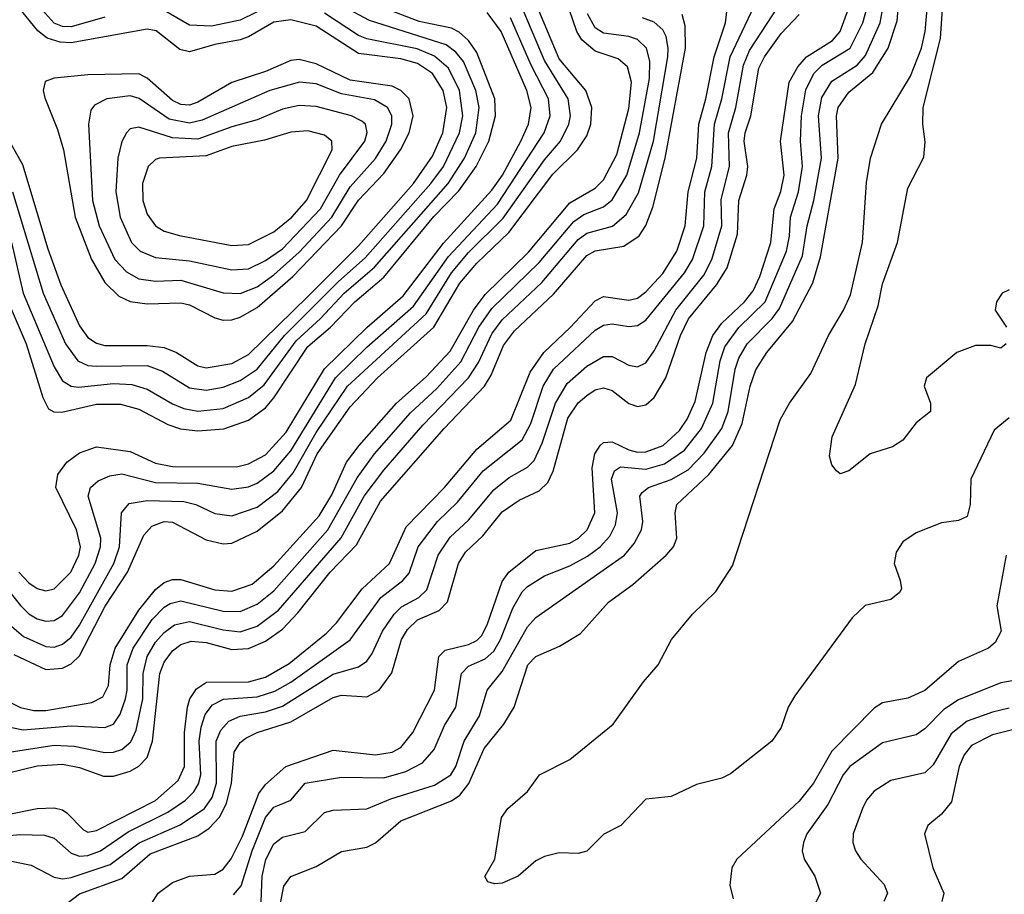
# Model space of a CAD drawing. Header units: inches. Extents: x 501365 to 657855, y 482276 to 547543.
# Tile 776 of 957: x 602908 to 605238, y 537147 to 539218. Entities that reach past the tile are written whole.
import ezdxf

# ---------------------------------------------------------------- set-up
doc = ezdxf.new("R2010")
doc.units = ezdxf.units.IN
doc.header["$MEASUREMENT"] = 0
doc.layers.add('A6503', color=7, linetype='Continuous')

msp = doc.modelspace()

# ---------------------------------------------------------------- linework, layer by layer
at = {"layer": 'A6503', "color": 5}
for points, elevation in [([(602890, 537599.9), (602910, 537589.3), (602941.9, 537581.9), (602970, 537582.3), (603079.1, 537600.9), (603105.3, 537614.7), (603118.6, 537641.4), (603122.6, 537690), (603134.6, 537730), (603190, 537819.6), (603230, 537868.9), (603250, 537885.1), (603270, 537892.7), (603290, 537892.3), (603370, 537868.1), (603410, 537864.6), (603458.3, 537881.7), (603510, 537924.6), (603616.7, 538043.3), (603647, 538093), (603682, 538170), (603711.7, 538210), (603799.8, 538310), (603870, 538371.8), (603927.3, 538432.7), (603982, 538530), (604010, 538567.5), (604112.6, 538667.4), (604210, 538784.2), (604270, 538818.9), (604290, 538838.6), (604321.6, 538898.4), (604350, 539007.5), (604356.3, 539070), (604346.5, 539106.5), (604324.9, 539124.9), (604270, 539142.9), (604238.4, 539170), (604227.1, 539190), (604181.7, 539321.7)], 3580), ([(603518.2, 537090), (603533.3, 537166.7), (603550, 537189.5), (603610, 537213.3), (603670, 537248.6), (603730, 537258.8), (603750, 537269.3), (603810, 537321.2), (603930, 537368.4), (603950, 537381.7), (603970.8, 537409.2), (604007.6, 537492.4), (604054.2, 537550), (604078.4, 537590), (604110.4, 537690), (604130, 537710.1), (604185.6, 537734.4), (604235.1, 537764.9), (604301.4, 537838.6), (604359.2, 537880.8), (604438.5, 537950), (604455.6, 537970), (604463.1, 537990), (604459.5, 538050), (604463.4, 538070), (604539.4, 538140.6), (604595.4, 538210), (604618.1, 538261.9), (604637, 538350), (604650, 538388.9), (604676.6, 538430), (604737.1, 538502.9), (604785, 538595), (604803.6, 538656.4), (604845.3, 538890), (604840.8, 538990), (604845, 539010), (604870, 539046.5), (604927, 539093), (604963.6, 539150), (604984.9, 539215.1), (604992.9, 539310)], 3320), ([(603478.9, 537110), (603482.1, 537190), (603490.5, 537229.5), (603510, 537266.3), (603530, 537282.7), (603584.1, 537295.9), (603630, 537340.9), (603650, 537346.5), (603730, 537349.6), (603786.7, 537373.3), (603890, 537405.2), (603928.2, 537430), (603940.1, 537450), (603960.1, 537510), (603996.8, 537570), (604014.6, 537630), (604050, 537674.4), (604110, 537780.3), (604130, 537802.6), (604339.5, 537950), (604362.5, 537977.5), (604379.9, 538010), (604382.7, 538030), (604375.6, 538090), (604381.4, 538098.6), (604396, 538110), (604450, 538128.9), (604490, 538152.4), (604528.4, 538191.6), (604570, 538250), (604585.2, 538290), (604601.4, 538390), (604610, 538416.4), (604630, 538450.7), (604689.2, 538510), (604706.4, 538533.6), (604761, 538659), (604771.5, 538730), (604787.9, 538790), (604805.3, 538890), (604798.7, 538990), (604806.6, 539033.4), (604830, 539072.5), (604889.8, 539110.2), (604910, 539133), (604944.9, 539210), (604959.1, 539290)], 3340), ([(602889, 538690), (602916.8, 538570), (602990, 538396), (603010, 538363), (603029.8, 538349.8), (603047.6, 538347.6), (603130, 538356.1), (603173.7, 538353.7), (603210, 538343.3), (603270, 538307.9), (603297, 538297), (603330, 538291), (603390, 538297.4), (603450, 538322.9), (603487, 538353), (603562.8, 538457.2), (603620.4, 538510), (603676.3, 538570), (603748.3, 538631.7), (603922.2, 538830), (603960.8, 538890), (603987.5, 538950), (603995.3, 539010), (603987.6, 539050), (603958.5, 539118.5), (603940.6, 539140.6), (603917.9, 539157.9), (603735.9, 539215.9), (603650, 539261.3)], 3740), ([(602894.5, 537714.5), (602970, 537679.4), (603010, 537682.5), (603030, 537692.7), (603050, 537711.9), (603111, 537829), (603163.5, 537910), (603202.4, 537997.6), (603221.2, 538018.8), (603250, 538029.4), (603270, 538028), (603350, 537986.1), (603390, 537976.5), (603410, 537978.3), (603470, 538006.9), (603530, 538055.3), (603575.5, 538110), (603612.3, 538190), (603690, 538301.4), (603754.9, 538370), (603888.2, 538490), (603950, 538593.8), (603990, 538641.2), (604065.8, 538714.2), (604170, 538852), (604228, 538910), (604250, 538942.6), (604260, 538970), (604261.9, 539010), (604248.1, 539050), (604185.1, 539125.1), (604124.5, 539270)], 3620), ([(603110, 539223.5), (603030, 539201.1), (603010, 539201.6), (602990, 539209.2), (602933.2, 539273.2)], 3760), ([(603210, 537108.8), (603236, 537150), (603270, 537174.9), (603310, 537190.3), (603370, 537195.1), (603390, 537206.9), (603408.6, 537231.4), (603435.5, 537284.5), (603474.4, 537385.6), (603490, 537407.3), (603537.9, 537450), (603650, 537488.4), (603750, 537477.6), (603790, 537483.8), (603810, 537494.9), (603838.9, 537530), (603889.9, 537630), (603900.3, 537710), (603914.8, 537725.2), (603970, 537738.8), (603990, 537747.9), (604000.8, 537759.2), (604014.8, 537785.2), (604050, 537887.5), (604065.7, 537910), (604130, 537961.1), (604210, 537978.5), (604230.3, 537990), (604251.2, 538010), (604269.4, 538050), (604263.3, 538156.7), (604269, 538190), (604281.9, 538210), (604290, 538216.8), (604310, 538218.2), (604350, 538199.6), (604370, 538193.9), (604390, 538194.3), (604430.7, 538210), (604470, 538245.5), (604487.8, 538272.2), (604506.5, 538313.5), (604533.1, 538430), (604548.3, 538470), (604570, 538499.1), (604623.2, 538550), (604644, 538576), (604659.8, 538610), (604685.9, 538690), (604693.8, 538770), (604709.1, 538810.9), (604717.2, 538850), (604709, 538930), (604728.9, 539070), (604750, 539106.5), (604770.5, 539129.5), (604831.8, 539168.2), (604850.2, 539190), (604878.7, 539270)], 3380), ([(603414.4, 537145.6), (603432.5, 537167.5), (603458.3, 537250), (603490, 537328.7), (603510, 537353.6), (603550, 537370.1), (603583.8, 537410), (603670, 537424.3), (603770, 537423), (603822.2, 537437.8), (603861.3, 537458.7), (603889.1, 537490), (603913.2, 537546.8), (603940.5, 537590), (603953.5, 537670), (603970, 537687.5), (604010, 537704.6), (604030, 537722.9), (604045.9, 537750), (604075.4, 537824.6), (604097.1, 537862.9), (604110, 537875.9), (604150, 537900.8), (604210, 537924.8), (604252.3, 537947.7), (604282, 537970), (604305, 537995), (604318.1, 538021.9), (604322.6, 538050), (604308.8, 538130), (604315.5, 538150), (604330, 538159), (604390, 538153.3), (604434, 538166), (604481.5, 538198.5), (604522.1, 538250), (604548.5, 538310), (604565.7, 538410), (604577, 538443), (604610, 538488.9), (604672.2, 538550), (604722.6, 538670), (604730, 538705.3), (604732.1, 538750), (604751, 538810), (604760.7, 538870), (604756.1, 538930), (604758.3, 538990), (604768.3, 539051.7), (604787.9, 539090), (604807.2, 539110), (604873.6, 539150), (604903.3, 539210), (604920.1, 539270)], 3360), ([(605250, 538275.4), (605214.3, 538245.7), (605158.8, 538130), (605157.2, 538070), (605150, 538041.5), (605130, 538032.4), (605090, 538026.3), (605030, 538002.9), (604998.3, 537981.7), (604982.6, 537957.4), (604977.9, 537930), (604991.6, 537890), (604994.6, 537870), (604990, 537861.6), (604970, 537845), (604909.1, 537830.9), (604878.2, 537801.8), (604742.9, 537617.1), (604727, 537590), (604710, 537541.7), (604688.2, 537510), (604590, 537432.5), (604570, 537422.3), (604510, 537407.3), (604450, 537378.7), (604390, 537372.3), (604330.6, 537310), (604290.3, 537289.7), (604250, 537249.6), (604230, 537243.7), (604185.1, 537245.1), (604150, 537236.9), (604130, 537226.3), (604088, 537190), (604050, 537173.3), (604032, 537172), (604016.5, 537176.5), (604009.3, 537189.3), (604033, 537230), (604048.8, 537328.8), (604063.2, 537350), (604109.9, 537390.1), (604138, 537430), (604210, 537466), (604312.7, 537550), (604384.6, 537650), (604418.8, 537690), (604450.4, 537750), (604500.7, 537810), (604555.9, 537864.1), (604594.9, 537925.1), (604707.5, 538270), (604730, 538310), (604780.1, 538379.9), (604822.2, 538470), (604858, 538530), (604874, 538566), (604903, 538690), (604912.5, 538832.5), (604921.8, 538890), (604947.5, 538970), (605016.1, 539083.9), (605042, 539150), (605051, 539190), (605057.9, 539270)], 3280), ([(605242.4, 538450), (605230, 538439.7), (605206.4, 538446.4), (605170, 538446.6), (605125.7, 538430), (605054.4, 538370), (605048.7, 538350), (605063.8, 538310), (605064, 538290), (605030, 538263.6), (604997.8, 538222.2), (604973.4, 538206.6), (604920.7, 538190), (604870, 538149.4), (604850, 538142.7), (604841.2, 538150), (604830, 538164), (604824.7, 538184.7), (604831.2, 538230), (604886.1, 538353.9), (604908.7, 538450), (604939.5, 538540.5), (604950, 538592.7), (604985.9, 538690), (605010, 538818.8), (605047.8, 538892.2), (605051.1, 538928.9), (605045.5, 538970), (605046.1, 539010), (605087, 539173), (605093.2, 539266.8)], 3260), ([(602850, 537282.9), (602908.6, 537288.6), (602966.9, 537286.9), (602990, 537279.7), (603030, 537244.4), (603050, 537237.6), (603070, 537239), (603099.2, 537250), (603165.2, 537294.8), (603258.8, 537341.2), (603300.6, 537370), (603320.5, 537390), (603331.4, 537408.6), (603336.7, 537430), (603333.3, 537510), (603337.4, 537542.6), (603347.3, 537572.7), (603364.4, 537595.6), (603390.8, 537609.2), (603470, 537614.6), (603512, 537628), (603550, 537649.6), (603690.4, 537749.6), (603762.8, 537850), (603814.7, 537890), (603830, 537907), (603851.4, 537970), (603897.4, 538030), (603944.4, 538075.6), (604004.8, 538150), (604097, 538223), (604117.9, 538262.1), (604146.7, 538350), (604171.2, 538390), (604270, 538482.4), (604290, 538494.7), (604310, 538497.9), (604350, 538491.4), (604370, 538493.9), (604390, 538506.3), (604481.8, 538618.2), (604500.5, 538650), (604527.1, 538730), (604529.4, 538810), (604546.5, 538870), (604552.1, 538970), (604569.8, 539030), (604589.4, 539130), (604646.2, 539250)], 3460), ([(602860.4, 538970), (602914.7, 538874.7), (602975.1, 538675.1), (603005.8, 538590), (603050, 538492.8), (603070, 538465.4), (603090, 538451.7), (603110, 538446.2), (603210, 538446.6), (603250, 538441.5), (603279.8, 538430), (603330, 538398.4), (603350, 538393.5), (603410, 538403.6), (603450, 538425.2), (603590, 538562.3), (603710, 538682.6), (603839.9, 538830), (603885.2, 538894.8), (603909.8, 538950), (603919.3, 539010), (603910.2, 539050), (603885, 539090), (603850, 539114), (603810, 539125.2), (603710, 539137.5), (603610, 539202.4), (603550, 539217.3), (603510, 539211.8), (603450, 539177.2), (603430, 539170.2), (603370, 539159.2), (603310, 539141.8), (603287.2, 539147.2), (603231.5, 539191.5), (603210, 539195.3), (603030, 539163.1), (603004.5, 539164.5), (602973.7, 539173.8), (602951.5, 539191.5), (602906.3, 539246.3)], 3780), ([(602870, 537229.7), (602935.7, 537215.7), (602990, 537187.4), (603010, 537183.8), (603030, 537186.6), (603122.7, 537217.3), (603190.8, 537269.2), (603288.3, 537311.7), (603345.7, 537350), (603363.6, 537376.4), (603373.7, 537410), (603373.6, 537510), (603384.2, 537535.7), (603403.1, 537556.9), (603430, 537569), (603490, 537578.7), (603530, 537592.5), (603650, 537668.5), (603710, 537685.9), (603730, 537699.1), (603742.8, 537717.2), (603766.7, 537770), (603794.3, 537810), (603812, 537828), (603852.7, 537850), (603872.1, 537867.9), (603898.9, 537950), (603927.2, 537992.8), (603970, 538032.7), (604030, 538104.7), (604066.3, 538133.7), (604110, 538158.3), (604125.7, 538174.3), (604144.7, 538215.3), (604175.9, 538310), (604203.7, 538356.3), (604250, 538397.2), (604290, 538420.7), (604310, 538420.7), (604350, 538400.1), (604370, 538395.9), (604390, 538405.4), (604410, 538434), (604461.1, 538530), (604527, 538613), (604546.1, 538650), (604569.7, 538730), (604568.3, 538791.7), (604588.3, 538870), (604585.7, 538950), (604603, 539010), (604621, 539110), (604635.4, 539144.6), (604704, 539250)], 3440), ([(602875.5, 537335.5), (602950.1, 537350.1), (602990, 537352), (603010, 537347.4), (603020, 537340), (603059.5, 537299.5), (603070, 537294.4), (603090, 537298.2), (603230, 537369.1), (603283.6, 537416.4), (603298.6, 537450), (603298.2, 537530), (603305.1, 537590), (603310.8, 537610), (603326.4, 537633.6), (603350.6, 537649.4), (603450, 537650.4), (603490, 537660.8), (603546.2, 537693.8), (603634.6, 537765.4), (603658.4, 537790), (603719, 537870), (603783.2, 537930), (603822.9, 538017.1), (603913.4, 538110), (603990, 538200.7), (604070.5, 538269.5), (604116.5, 538383.5), (604148.4, 538430), (604211.3, 538488.7), (604270, 538551.8), (604290, 538562.6), (604350, 538553.6), (604370, 538558.8), (604390, 538573.2), (604430, 538616.8), (604463.1, 538670), (604483.2, 538730), (604490.3, 538810), (604510.3, 538890), (604515.5, 538970), (604532.2, 539030), (604551.8, 539130), (604578.7, 539210), (604583.6, 539250)], 3480), ([(602881.4, 538550), (602923.4, 538450), (602962.9, 538322.9), (602976.6, 538296.6), (602989.1, 538289.1), (603008.3, 538288.3), (603090, 538307.8), (603147.3, 538307.3), (603190, 538295.3), (603259.2, 538259.2), (603288.7, 538248.7), (603330, 538244.1), (603391.3, 538248.7), (603450, 538269.5), (603490, 538299), (603510, 538322.4), (603590, 538444), (603644.1, 538490), (603701.3, 538550), (603770, 538608.5), (603888.4, 538751.6), (603947.2, 538812.8), (603988.8, 538870), (604018.2, 538930), (604034.5, 538990), (604032.8, 539030), (603990, 539139.7), (603970, 539168.4), (603948.2, 539188.2), (603930, 539197.4), (603853.6, 539213.6), (603750, 539252.9)], 3720), ([(602890, 537781), (602917.6, 537757.6), (602970, 537734.1), (602990, 537732.4), (603010, 537739.1), (603030, 537755.8), (603050, 537784.3), (603131.2, 537930), (603144.8, 537970), (603149.5, 538050), (603167.6, 538072.4), (603210, 538079.7), (603296.8, 538076.8), (603325.2, 538070), (603370, 538049), (603410, 538042.9), (603470, 538063.5), (603519.2, 538100.8), (603555.1, 538144.9), (603610, 538240.5), (603683.8, 538350), (603870, 538521.1), (603930, 538618.3), (603970, 538666.2), (604052.3, 538747.7), (604150, 538885.6), (604187.8, 538930), (604207.9, 538970), (604211.8, 538990), (604206.3, 539030), (604150, 539121.2), (604099.9, 539239.9)], 3640), ([(602891.7, 538810), (602964.1, 538570), (603016.8, 538450), (603045.9, 538410), (603070, 538399.1), (603090, 538397.4), (603210, 538398.9), (603245.9, 538385.9), (603310, 538345.9), (603350, 538341), (603390, 538348), (603430, 538363.3), (603470, 538390.3), (603534.8, 538470), (603662.4, 538597.6), (603725.8, 538654.2), (603881.3, 538830), (603911.1, 538870), (603948.8, 538950), (603956.9, 538990), (603949, 539050), (603922.8, 539102.8), (603890, 539131.5), (603848.6, 539148.5), (603730, 539172.5), (603710, 539180.5), (603630, 539232.8)], 3760), ([(602906.1, 537910), (602930, 537884.1), (602950, 537870.8), (602970, 537865.4), (602990, 537870.5), (603029.2, 537910), (603048.5, 537950), (603052, 537970), (603042.6, 538010), (602993.5, 538110), (602998.7, 538141.3), (603019.7, 538170), (603050, 538191.9), (603090, 538206.5), (603170, 538195.3), (603230, 538167.9), (603270, 538160.1), (603421.1, 538158.9), (603450, 538166.2), (603490, 538187.7), (603539, 538241), (603630, 538391.4), (603730, 538488.7), (603816.1, 538563.9), (603911.4, 538688.6), (604025.9, 538814.1), (604050.9, 538850), (604094.6, 538930), (604112, 538970), (604119, 539010), (604108.5, 539050), (604047.7, 539190), (604014.9, 539234.9)], 3680), ([(603506.1, 539253.9), (603430, 539216.9), (603362.4, 539202.4), (603310, 539204.8), (603250, 539239.8)], 3760), ([(602845.7, 537425.7), (602950, 537450.9), (603010, 537455.3), (603050, 537447.4), (603106.4, 537426.4), (603130, 537426.4), (603170, 537438.3), (603190, 537450.1), (603210, 537471.2), (603222.4, 537510), (603239.9, 537670), (603250, 537697), (603270, 537723.2), (603290, 537738.3), (603313.8, 537746.2), (603350, 537743.1), (603410, 537726.7), (603450, 537729), (603490, 537746.2), (603530, 537774.7), (603566.7, 537813.3), (603643, 537910), (603705.5, 537974.5), (603762.2, 538077.8), (603912.8, 538250), (604008.2, 538350), (604023.8, 538376.2), (604053.5, 538446.5), (604079.2, 538480.8), (604171.8, 538568.2), (604250, 538659.8), (604270, 538670.5), (604338.3, 538681.7), (604374, 538706), (604390, 538730.8), (604406.2, 538773.8), (604435.8, 538890), (604483.7, 539150), (604483.4, 539203.4), (604476, 539230)], 3520), ([(602862.6, 537890), (602910, 537830.8), (602930, 537811.1), (602950, 537799.3), (602970, 537793.7), (602990, 537795.7), (603010, 537807.1), (603050, 537860.9), (603086.7, 537930), (603099.7, 537970), (603100, 537990), (603070.4, 538090), (603075.9, 538110), (603093.7, 538126.3), (603121.8, 538138.2), (603150, 538142.2), (603230, 538121.7), (603330, 538120.8), (603410, 538105.9), (603450, 538112), (603470, 538120.3), (603510, 538149.8), (603550, 538197.2), (603656, 538370), (603730, 538442.4), (603840.3, 538539.7), (603923, 538657), (604038.8, 538781.2), (604149.2, 538950), (604163.4, 538990), (604159.5, 539030), (604118.5, 539110), (604070, 539222.3)], 3660), ([(602883.7, 537483.7), (602990, 537500), (603037.6, 537497.6), (603110, 537483), (603130, 537483.2), (603150, 537489.7), (603171.6, 537508.4), (603184.2, 537535.8), (603199.8, 537610), (603200.9, 537670), (603210.3, 537709.7), (603230, 537744.3), (603250, 537767), (603274.8, 537785.2), (603310, 537793.1), (603390, 537772.9), (603430, 537768.7), (603470, 537782.2), (603520.4, 537819.6), (603669, 537991), (603723.8, 538090), (603770, 538151.4), (603862.3, 538257.7), (603970.1, 538369.9), (603993.9, 538406.1), (604025.8, 538474.2), (604050, 538507), (604144.3, 538595.7), (604230, 538697.4), (604250, 538712.4), (604311.1, 538728.9), (604343.4, 538756.6), (604372.4, 538807.6), (604407.8, 538930), (604441.8, 539130), (604443.2, 539150), (604437.9, 539177.9), (604430, 539193.6), (604410, 539211.5), (604382, 539222)], 3540), ([(602890, 537542.2), (602916.6, 537536.6), (603030, 537545.8), (603110, 537541.9), (603130, 537550.1), (603146.1, 537573.9), (603159.1, 537610), (603163, 537630), (603162.5, 537690), (603176.6, 537730), (603222, 537798), (603250, 537827.1), (603264.4, 537835.6), (603290, 537842.2), (603390, 537817.3), (603430, 537816.4), (603470, 537833.8), (603510, 537865.7), (603637.4, 538010), (603707.1, 538132.9), (603747.8, 538190), (603832.9, 538287.1), (603895.1, 538344.9), (603952, 538408), (603995.1, 538490), (604025.9, 538534.1), (604137.4, 538642.6), (604219.9, 538740.1), (604243.6, 538756.4), (604290, 538774.9), (604310, 538791.2), (604345.1, 538850), (604375.4, 538950), (604398.8, 539078.8), (604399.3, 539119.3), (604391.7, 539150), (604370, 539170.9), (604350, 539178.2), (604290, 539186), (604270, 539198.6), (604251.6, 539231.6)], 3560), ([(602970, 537087.2), (603050, 537148.3), (603150, 537184.6), (603217.3, 537242.7), (603330, 537285.7), (603356.7, 537303.3), (603381, 537330), (603397.8, 537362.2), (603409.8, 537410), (603416.2, 537483.8), (603430, 537506.1), (603443.3, 537516.7), (603470.2, 537529.8), (603550, 537555.3), (603650, 537613.2), (603670, 537618.4), (603730, 537614.7), (603758.7, 537630), (603788.8, 537671.2), (603812, 537750), (603825.7, 537774.3), (603850, 537796.5), (603900.8, 537819.2), (603920.5, 537839.5), (603947.1, 537930), (603963.1, 537956.9), (604004, 537996), (604050, 538052.6), (604090, 538079.9), (604137.7, 538102.3), (604158, 538122), (604171, 538149), (604205.5, 538274.5), (604229.6, 538310.4), (604250, 538328.3), (604270, 538341.6), (604290, 538345.8), (604310, 538339.5), (604350, 538308.9), (604370, 538301.8), (604390, 538305.6), (604410, 538323.3), (604437.4, 538370), (604471.9, 538470), (604490.7, 538509.3), (604557.4, 538590), (604582.7, 538630), (604606.7, 538710), (604610.4, 538790), (604629.3, 538850), (604631.7, 538870), (604623, 538930), (604625, 538950), (604638.4, 538990), (604657.1, 539102.9), (604670.6, 539130), (604710, 539184.8), (604752.9, 539230)], 3420), ([(605250, 538578), (605233, 538570), (605219.5, 538550), (605217, 538530), (605243.1, 538490)], 3260), ([(605242.3, 537950), (605220.4, 537830), (605231.2, 537770), (605216.9, 537743.1), (605200.7, 537730), (605130, 537698.4), (605050, 537629.9), (605010, 537611.3), (604950, 537600.5), (604930, 537587.7), (604830, 537485.8), (604786.8, 537410), (604752.7, 537367.3), (604605.5, 537230), (604593.4, 537210), (604588.6, 537168.6), (604596.4, 537136.4)], 3320), ([(605270, 537654.9), (605230, 537647.8), (605130, 537607.4), (605095, 537585), (605050, 537538.7), (605030, 537524.9), (604950, 537505.5), (604872.8, 537450), (604857, 537430), (604820.7, 537359.3), (604771.2, 537290), (604763.1, 537270), (604760.1, 537250), (604765, 537230), (604790.1, 537190), (604803.2, 537150), (604752, 537050)], 3340), ([(605250, 537587.7), (605210, 537578.6), (605150, 537556.8), (605112.7, 537527.3), (605070, 537453.7), (605050, 537434.7), (604970, 537416.9), (604930, 537391.4), (604912.4, 537370), (604902.9, 537350), (604880.4, 537290), (604880.1, 537270), (604885.8, 537250), (604898.6, 537230), (604954, 537170), (604961.7, 537150), (604953.4, 537130)], 3360), ([(605270, 537539.6), (605210, 537524.3), (605161, 537499), (605143, 537477), (605131.3, 537450), (605113.6, 537366.4), (605090, 537336.8), (605057.6, 537310), (605049.3, 537290), (605068.9, 537210), (605095, 537150), (605090.1, 537130)], 3380)]:
    msp.add_lwpolyline(points, dxfattribs=dict(at, elevation=elevation))
for points, elevation in [([(603570, 539123.3), (603550, 539120.8), (603490, 539095.3), (603410, 539069), (603330, 539022.6), (603310, 539015.5), (603290, 539016.9), (603270, 539026.7), (603210, 539079.6), (603190, 539089.7), (603070, 539087.2), (602990, 539079.5), (602968.9, 539071.1), (602964, 539050), (602967.6, 539032.4), (602997.9, 538957.9), (603011.8, 538910), (603039.5, 538750), (603078.6, 538650), (603110, 538595.7), (603143, 538563), (603170, 538550.7), (603210, 538545.1), (603290, 538547.6), (603310, 538542.8), (603370, 538512.2), (603390, 538506.5), (603410, 538507.1), (603430, 538513.4), (603470, 538536.2), (603555, 538610), (603669.8, 538730), (603710, 538790.3), (603770, 538853.8), (603809.7, 538910), (603830, 538950.1), (603839.4, 538990), (603829.6, 539030), (603810.6, 539050), (603790, 539060.2), (603690, 539074.8), (603610, 539113)], 3820), ([(603570.3, 539069.7), (603500.5, 539050), (603339.9, 538980.1), (603310, 538972.5), (603262.4, 538982.4), (603191.1, 539031.1), (603170, 539037.1), (603114.3, 539030), (603085, 539015), (603076.5, 539003.5), (603071, 538970), (603080.8, 538790), (603096.6, 538730), (603133.7, 538650), (603161.1, 538621.1), (603190, 538604.4), (603230, 538598.9), (603290, 538601.2), (603390, 538571), (603430, 538569.8), (603470, 538585.4), (603510, 538613.6), (603570, 538667.2), (603646.7, 538750), (603690, 538821.9), (603750, 538889.1), (603775.5, 538930), (603788.9, 538970), (603788.7, 538990), (603778.8, 539010), (603747.9, 539027.9), (603670, 539042.4), (603610, 539065.5)], 3840), ([(603570, 539014.6), (603530, 539006.1), (603470, 538980.5), (603410, 538964.4), (603330, 538935.2), (603270, 538938.3), (603190, 538963.1), (603170, 538959), (603160.8, 538950), (603150.4, 538929.6), (603140.8, 538890), (603135.6, 538810), (603146, 538750), (603173.2, 538690), (603193.8, 538670), (603230, 538655), (603310, 538646.9), (603410, 538625.5), (603450, 538627.7), (603490, 538647.3), (603530, 538675.5), (603620.5, 538770), (603665.2, 538850), (603725.2, 538930), (603730.8, 538950.8), (603726.5, 538970), (603717.8, 538977.8), (603693.5, 538990), (603610, 539012.2)], 3860), ([(603590, 538954.6), (603550, 538951.4), (603487.5, 538932.5), (603410, 538917.4), (603350, 538895.6), (603239.5, 538890), (603230, 538886.8), (603212.3, 538870), (603199.2, 538830), (603199.4, 538790), (603210, 538757.1), (603230, 538729.6), (603250, 538717.3), (603286.8, 538706.8), (603410, 538682.8), (603450, 538685.1), (603510, 538715.2), (603552.3, 538750), (603587, 538790), (603647.4, 538910), (603646.8, 538930), (603630, 538944.6)], 3880)]:
    msp.add_lwpolyline(points, close=True, dxfattribs=dict(at, elevation=elevation))

doc.saveas('drawing.dxf')
